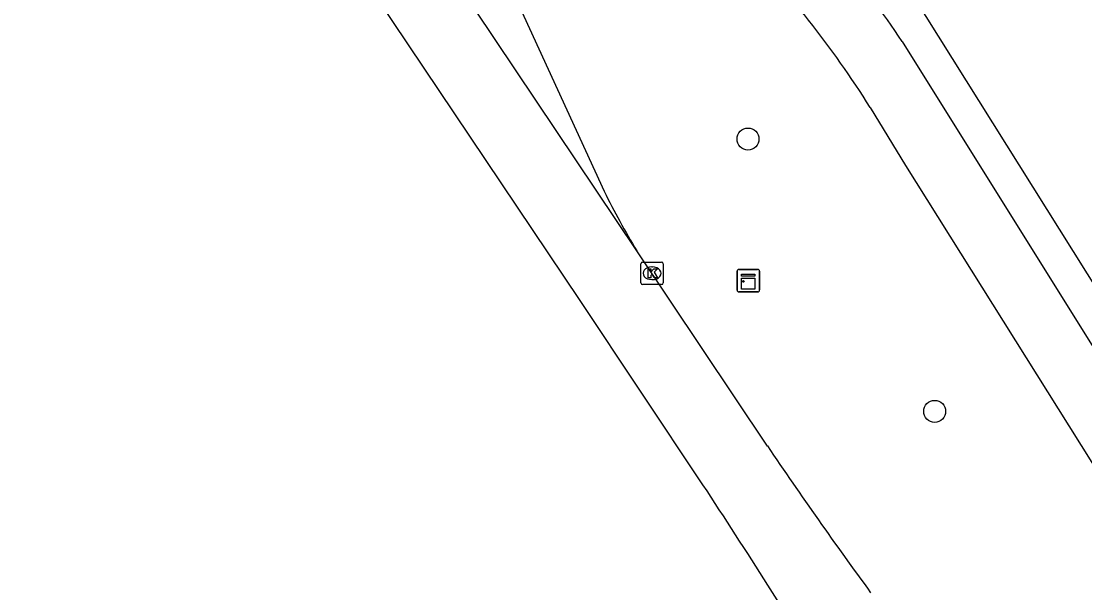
# Model space of a CAD drawing. Extents: x 160077 to 160945, y 386481 to 387498.
# Drawn here: x 160260.79 to 160308.2, y 386985.59 to 387011.05 of the extents above; entities that cross this region are included whole.
import ezdxf

# ---------------------------------------------------------------- set-up
doc = ezdxf.new("R2010")
doc.units = 0
for name, color, linetype in [('IMGEO_Boom', 7, 'Continuous'), ('IMGEO_Fietspad_gesloten', 7, 'Continuous'), ('IMGEO_Kast', 7, 'Continuous'), ('IMGEO_Kolk', 7, 'Continuous'), ('IMGEO_OVBaan_gesloten', 7, 'Continuous'), ('IMGEO_Rijbaan_lokaal_open', 7, 'Continuous'), ('IMGEO_Rijbaan_regionaal_gesloten', 7, 'Continuous'), ('IMGEO_Voetpad_open', 7, 'Continuous')]:
    doc.layers.add(name, color=color, linetype=linetype)

msp = doc.modelspace()

# ---------------------------------------------------------------- linework, layer by layer
at = {"layer": 'IMGEO_Boom'}
for centre in [(160293.184, 387005.803), (160301.505, 386993.671)]:
    msp.add_circle(centre, 0.489, dxfattribs=at)
at = {"layer": 'IMGEO_Fietspad_gesloten'}
for points in [[(160300.054, 387010.149), (160311.846, 386991.299), (160336.414, 386952.059), (160340.267, 386945.91)], [(160298.634, 387007.207), (160300.211, 387004.626), (160309.459, 386989.877), (160320.577, 386972.116), (160331.8, 386954.187), (160333.952, 386950.749), (160340.92, 386939.644), (160352.34, 386921.431), (160362.991, 386904.447), (160373.722, 386887.333), (160381.199, 386875.409), (160381.719, 386874.568), (160381.755, 386874.497)]]:
    msp.add_lwpolyline(points, dxfattribs=at)
for centre, radius, start, end in [((160253.805, 386979.361), 55.56, 33.6518, 43.2621), ((160260.283, 386983.051), 45.325, 32.2058, 44.2521)]:
    msp.add_arc(centre, radius, start, end, dxfattribs=at)
at = {"layer": 'IMGEO_Kast'}
for p, q in [((160292.774, 386999.994), (160293.615, 386999.994)), ((160293.615, 386999.994), (160292.774, 386999.994)), ((160292.699, 386999.069), (160292.699, 386999.91)), ((160292.699, 386999.91), (160292.699, 386999.069)), ((160293.699, 386999.919), (160293.699, 386999.078)), ((160293.699, 386999.078), (160293.699, 386999.919)), ((160293.624, 386998.994), (160292.783, 386998.994)), ((160292.783, 386998.994), (160293.624, 386998.994))]:
    msp.add_line(p, q, dxfattribs=at)
for points in [[(160292.894, 386999.784), (160293.494, 386999.784), (160293.494, 386999.699), (160292.894, 386999.699), (160292.894, 386999.784)], [(160292.894, 386999.609), (160293.494, 386999.609), (160293.494, 386999.12), (160292.894, 386999.12), (160292.894, 386999.609)]]:
    msp.add_lwpolyline(points, dxfattribs=at)
msp.add_circle((160292.978, 386999.458), 0.0377, dxfattribs=at)
for centre, start, end in [((160292.777, 386999.916), 92.4484, 184.2845), ((160292.777, 386999.916), 92.4484, 184.2845), ((160293.621, 386999.916), 2.4484, 94.2845), ((160293.621, 386999.916), 2.4484, 94.2845), ((160292.777, 386999.072), 182.4484, 274.2845), ((160292.777, 386999.072), 182.4484, 274.2845), ((160293.621, 386999.072), 272.4484, 4.2845), ((160293.621, 386999.072), 272.4484, 4.2845)]:
    msp.add_arc(centre, 0.0779, start, end, dxfattribs=at)
at = {"layer": 'IMGEO_Kolk'}
for p, q in [((160288.408, 386999.397), (160288.408, 387000.249)), ((160288.483, 387000.323), (160289.335, 387000.323)), ((160288.896, 387000.103), (160288.921, 387000.103)), ((160289.409, 387000.249), (160289.409, 386999.397)), ((160288.919, 386999.543), (160288.894, 386999.543)), ((160289.335, 386999.323), (160288.483, 386999.323))]:
    msp.add_line(p, q, dxfattribs=at)
for points in [[(160288.408, 386999.397), (160288.408, 387000.249)], [(160288.483, 387000.323), (160289.335, 387000.323)], [(160288.729, 387000.023), (160288.852, 387000.023), (160288.852, 386999.872), (160288.982, 387000.023), (160289.146, 387000.023), (160289, 386999.872), (160289.153, 386999.623), (160289.001, 386999.623), (160288.916, 386999.787), (160288.852, 386999.72), (160288.852, 386999.623), (160288.729, 386999.623), (160288.729, 387000.023)], [(160289.409, 387000.249), (160289.409, 386999.397)], [(160289.335, 386999.323), (160288.483, 386999.323)]]:
    msp.add_lwpolyline(points, dxfattribs=at)
for centre, start, end in [((160288.485, 387000.247), 91.552, 178.448), ((160288.485, 387000.247), 91.552, 178.448), ((160289.333, 387000.247), 1.552, 88.448), ((160289.333, 387000.247), 1.552, 88.448), ((160288.485, 386999.399), 181.552, 268.448), ((160288.485, 386999.399), 181.552, 268.448), ((160289.333, 386999.399), 271.552, 358.448), ((160289.333, 386999.399), 271.552, 358.448)]:
    msp.add_arc(centre, 0.0765, start, end, dxfattribs=at)
for centre, major_axis, ratio, start_param, end_param in [((160288.895, 386999.823), (-0.387, 0.002), 0.722429, 4.712389, 7.853982), ((160288.92, 386999.823), (-0.39, 0.002), 0.717154, 1.570796, 4.712389)]:
    msp.add_ellipse(centre, major_axis=major_axis, ratio=ratio, start_param=start_param, end_param=end_param, dxfattribs=at)
at = {"layer": 'IMGEO_OVBaan_gesloten'}
for points in [[(160291.177, 386990.405), (160285.674, 386998.649), (160260.647, 387035.915), (160250.657, 387050.904)], [(160300.188, 386976.311), (160294.07, 386985.931)]]:
    msp.add_lwpolyline(points, dxfattribs=at)
msp.add_arc((159960.858, 386773.64), 395.092, 32.50139, 33.27404, dxfattribs=at)
at = {"layer": 'IMGEO_Rijbaan_lokaal_open'}
msp.add_lwpolyline([(160281.359, 387015.27), (160286.773, 387003.479)], dxfattribs=at)
msp.add_arc((160319.487, 387019.679), 36.506, 206.3441, 211.0916, dxfattribs=at)
at = {"layer": 'IMGEO_Rijbaan_regionaal_gesloten'}
for points in [[(160288.226, 387000.827), (160263.871, 387037.139), (160254.851, 387050.522)], [(160294.047, 386992.128), (160288.226, 387000.827)]]:
    msp.add_lwpolyline(points, dxfattribs=at)
msp.add_arc((160492.096, 387126.775), 239.485, 214.2105, 216.12344, dxfattribs=at)
at = {"layer": 'IMGEO_Voetpad_open'}
msp.add_lwpolyline([(160313.092, 386992.189), (160295.106, 387020.877), (160281.201, 387043.025), (160273.607, 387055.119), (160270.266, 387065.426), (160268.032, 387072.414)], dxfattribs=at)

doc.saveas('drawing.dxf')
